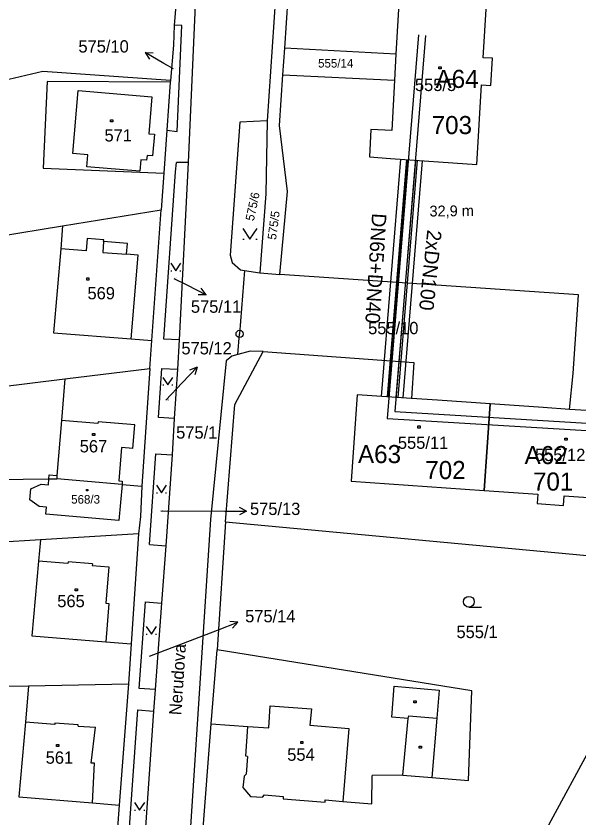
# Model space of a CAD drawing. Extents: x -468021 to -466942, y -1130484 to -1128584.
# Drawn here: x -467898.5 to -467820.7, y -1128861 to -1128750.2 of the extents above; entities that cross this region are included whole.
import ezdxf

# ---------------------------------------------------------------- set-up
doc = ezdxf.new("R2010")
doc.units = 0
for name, color, linetype in [('21-Označení-odběrného-místa', 7, 'Continuous'), ('22-Odběrná místa-šrafy', 7, 'Continuous'), ('25-Popisná-čísla', 7, 'Continuous'), ('27-delky-vedeni', 7, 'Continuous'), ('28-Topný kanál', 7, 'Continuous'), ('DKM', 7, 'Continuous'), ('TUV_SKUTEČNOST', 7, 'Continuous'), ('UT_PLÁN_předizolované potrubí', 7, 'Continuous'), ('UT_SKUTEČNOST_staré', 7, 'Continuous')]:
    doc.layers.add(name, color=color, linetype=linetype)

msp = doc.modelspace()

# ---------------------------------------------------------------- linework, layer by layer
at = {"layer": '22-Odběrná místa-šrafy'}
for p, q in [((-467832.99, -1128803.82), (-467833.81, -1128815.78)), ((-467825.67, -1128804.33), (-467832.99, -1128803.82)), ((-467822.05, -1128804.58), (-467825.67, -1128804.33)), ((-467814.56, -1128805.09), (-467822.05, -1128804.58)), ((-467833.81, -1128815.78), (-467826.42, -1128816.29)), ((-467826.42, -1128816.29), (-467826.51, -1128817.61)), ((-467822.89, -1128817.86), (-467822.8, -1128816.53)), ((-467822.8, -1128816.53), (-467815.38, -1128817.04)), ((-467826.51, -1128817.61), (-467822.89, -1128817.86))]:
    msp.add_line(p, q, dxfattribs=at)
for points in [[(-467846.19, -1128759.1), (-467846.57, -1128766.07), (-467849.46, -1128765.91), (-467849.68, -1128769.71), (-467846.78, -1128769.91), (-467834.85, -1128770.73), (-467834.19, -1128759.73), (-467832.9, -1128759.81), (-467832.67, -1128756.07), (-467833.97, -1128755.99), (-467833.52, -1128748.54), (-467838.48, -1128748.21), (-467845.57, -1128747.66), (-467846, -1128755.5), (-467846.19, -1128759.1)], [(-467833.81, -1128815.78), (-467832.99, -1128803.82), (-467840.29, -1128803.32), (-467843.88, -1128803.07), (-467851.36, -1128802.56), (-467852.18, -1128814.51), (-467833.81, -1128815.78)]]:
    msp.add_lwpolyline(points, dxfattribs=at)
at = {"layer": '28-Topný kanál'}
for points in [[(-467844.57, -1128770.06), (-467847.24, -1128802.84)], [(-467843.07, -1128770.16), (-467845.74, -1128802.95)]]:
    msp.add_lwpolyline(points, dxfattribs=at)
at = {"layer": 'DKM'}
for p, q in [((-467872.96, -1128732.11), (-467874.7, -1128770.48)), ((-467861.78, -1128734.83), (-467863.77, -1128764.73)), ((-467861.37, -1128754.66), (-467860.32, -1128739.43)), ((-467876.31, -1128747.37), (-467876.61, -1128751.49)), ((-467845.57, -1128747.66), (-467846, -1128755.5)), ((-467833.97, -1128755.99), (-467833.52, -1128748.54)), ((-467876.61, -1128751.49), (-467876.72, -1128754.25)), ((-467875.59, -1128751.53), (-467876.61, -1128751.49)), ((-467876.23, -1128766.21), (-467875.59, -1128751.53)), ((-467876.72, -1128754.25), (-467877.15, -1128759.14)), ((-467861.62, -1128758.36), (-467861.37, -1128754.66)), ((-467846, -1128755.5), (-467861.37, -1128754.66)), ((-467878.05, -1128756.77), (-467880.65, -1128755.28)), ((-467880.65, -1128755.28), (-467880.03, -1128756.21)), ((-467880.65, -1128755.28), (-467879.54, -1128755.34)), ((-467846, -1128755.5), (-467846.19, -1128759.1)), ((-467832.67, -1128756.07), (-467833.97, -1128755.99)), ((-467832.9, -1128759.81), (-467832.67, -1128756.07)), ((-467876.73, -1128757.52), (-467878.05, -1128756.77)), ((-467840.08, -1128757.25), (-467839.78, -1128757.25)), ((-467840.08, -1128757.55), (-467840.08, -1128757.25)), ((-467839.78, -1128757.25), (-467839.78, -1128757.55)), ((-467894.78, -1128757.88), (-467941.16, -1128768.91)), ((-467877.15, -1128759.14), (-467894.78, -1128757.88)), ((-467862.1, -1128765.35), (-467861.62, -1128758.36)), ((-467861.62, -1128758.36), (-467846.19, -1128759.1)), ((-467839.78, -1128757.55), (-467840.08, -1128757.55)), ((-467894.17, -1128759.28), (-467894.72, -1128771.25)), ((-467877.17, -1128759.39), (-467894.17, -1128759.28)), ((-467877.17, -1128759.39), (-467877.64, -1128766)), ((-467877.15, -1128759.14), (-467877.17, -1128759.39)), ((-467846.19, -1128759.1), (-467846.57, -1128766.07)), ((-467890.64, -1128769.23), (-467889.9, -1128760.53)), ((-467889.9, -1128760.53), (-467879.72, -1128761.38)), ((-467834.85, -1128770.73), (-467834.19, -1128759.73)), ((-467834.19, -1128759.73), (-467832.9, -1128759.81)), ((-467879.72, -1128761.38), (-467880.14, -1128766.51)), ((-467885.41, -1128764.57), (-467885.11, -1128764.57)), ((-467885.41, -1128764.87), (-467885.41, -1128764.57)), ((-467885.11, -1128764.87), (-467885.41, -1128764.87)), ((-467885.11, -1128764.57), (-467885.11, -1128764.87)), ((-467867.58, -1128764.9), (-467868.92, -1128783.27)), ((-467863.77, -1128764.73), (-467867.58, -1128764.9)), ((-467863.77, -1128764.73), (-467863.97, -1128774.78)), ((-467877.64, -1128766), (-467878.07, -1128771.93)), ((-467877.64, -1128766), (-467876.23, -1128766.21)), ((-467860.97, -1128774.49), (-467862.1, -1128765.35)), ((-467849.46, -1128765.91), (-467849.68, -1128769.71)), ((-467846.57, -1128766.07), (-467849.46, -1128765.91)), ((-467880.14, -1128766.51), (-467879.36, -1128766.57)), ((-467879.36, -1128766.57), (-467879.6, -1128769.56)), ((-467888.56, -1128769.43), (-467890.64, -1128769.23)), ((-467888.68, -1128771.07), (-467888.56, -1128769.43)), ((-467880.38, -1128769.5), (-467880.43, -1128770.15)), ((-467879.6, -1128769.56), (-467880.38, -1128769.5)), ((-467881.23, -1128770.1), (-467881.37, -1128771.66)), ((-467880.43, -1128770.15), (-467881.23, -1128770.1)), ((-467876.43, -1128771.77), (-467876.32, -1128770.46)), ((-467874.7, -1128770.48), (-467876.32, -1128770.46)), ((-467874.7, -1128770.48), (-467875.96, -1128794.99)), ((-467849.68, -1128769.71), (-467846.78, -1128769.91)), ((-467846.78, -1128769.91), (-467834.85, -1128770.73)), ((-467894.72, -1128771.25), (-467878.07, -1128771.93)), ((-467881.37, -1128771.66), (-467888.68, -1128771.07)), ((-467878.05, -1128794.89), (-467876.43, -1128771.77)), ((-467878.07, -1128771.93), (-467878.43, -1128776.99)), ((-467863.97, -1128774.78), (-467864.82, -1128785.74)), ((-467862.03, -1128785.93), (-467860.97, -1128774.49)), ((-467892.04, -1128779.23), (-467878.43, -1128776.99)), ((-467879.71, -1128795.05), (-467878.43, -1128776.99)), ((-467946.49, -1128788.18), (-467892.04, -1128779.23)), ((-467892.04, -1128779.23), (-467892.3, -1128782.39)), ((-467867.16, -1128779.57), (-467866.16, -1128781.07)), ((-467866.16, -1128781.07), (-467865.16, -1128779.57)), ((-467888.63, -1128780.98), (-467888.8, -1128782.68)), ((-467886.36, -1128781.16), (-467888.63, -1128780.98)), ((-467886.38, -1128781.41), (-467886.36, -1128781.16)), ((-467883.08, -1128781.68), (-467886.38, -1128781.41)), ((-467883.21, -1128783.16), (-467883.08, -1128781.68)), ((-467867.16, -1128781.07), (-467866.96, -1128781.07)), ((-467865.36, -1128781.07), (-467865.16, -1128781.07)), ((-467892.3, -1128782.39), (-467893.27, -1128794.01)), ((-467888.8, -1128782.68), (-467892.3, -1128782.39)), ((-467881.6, -1128783.29), (-467883.21, -1128783.16)), ((-467882.55, -1128794.83), (-467881.6, -1128783.29)), ((-467868.92, -1128783.27), (-467868.62, -1128784.3)), ((-467877.09, -1128784.39), (-467876.39, -1128785.44)), ((-467876.39, -1128785.44), (-467875.69, -1128784.39)), ((-467868.62, -1128784.3), (-467867.46, -1128785.31)), ((-467877.09, -1128785.44), (-467876.95, -1128785.44)), ((-467875.83, -1128785.44), (-467875.69, -1128785.44)), ((-467866.94, -1128785.39), (-467867.59, -1128794.16)), ((-467867.46, -1128785.31), (-467866.94, -1128785.39)), ((-467866.94, -1128785.39), (-467864.82, -1128785.74)), ((-467864.82, -1128785.74), (-467862.03, -1128785.93)), ((-467820.79, -1128788.75), (-467862.03, -1128785.93)), ((-467888.7, -1128786.43), (-467888.4, -1128786.43)), ((-467888.7, -1128786.73), (-467888.7, -1128786.43)), ((-467888.4, -1128786.73), (-467888.7, -1128786.73)), ((-467888.4, -1128786.43), (-467888.4, -1128786.73)), ((-467876.67, -1128786.49), (-467874.89, -1128787.39)), ((-467874.89, -1128787.39), (-467872.22, -1128788.75)), ((-467872.22, -1128788.75), (-467872.88, -1128787.85)), ((-467872.22, -1128788.75), (-467873.33, -1128788.74)), ((-467821.54, -1128799.62), (-467820.79, -1128788.75)), ((-467893.27, -1128794.01), (-467882.55, -1128794.83)), ((-467882.55, -1128794.83), (-467879.71, -1128795.05)), ((-467879.98, -1128798.93), (-467879.71, -1128795.05)), ((-467875.96, -1128794.99), (-467878.05, -1128794.89)), ((-467875.96, -1128794.99), (-467876.18, -1128799.05)), ((-467867.82, -1128797.02), (-467867.59, -1128794.16)), ((-467868.66, -1128797.25), (-467869.43, -1128797.87)), ((-467867.82, -1128797.02), (-467868.66, -1128797.25)), ((-467868.26, -1128803.91), (-467864.32, -1128796.61)), ((-467866.13, -1128796.56), (-467867.82, -1128797.02)), ((-467864.32, -1128796.61), (-467866.13, -1128796.56)), ((-467864.32, -1128796.61), (-467843.55, -1128798.12)), ((-467869.43, -1128797.87), (-467871.61, -1128819.82)), ((-467843.55, -1128798.12), (-467843.88, -1128803.07)), ((-467891.74, -1128800.38), (-467879.98, -1128798.93)), ((-467879.98, -1128798.93), (-467881.1, -1128815.18)), ((-467878.81, -1128805.7), (-467878.34, -1128798.93)), ((-467878.34, -1128798.93), (-467876.18, -1128799.05)), ((-467876.18, -1128799.05), (-467876.62, -1128805.85)), ((-467875.51, -1128800.94), (-467873.44, -1128798.77)), ((-467873.44, -1128798.77), (-467874.49, -1128799.15)), ((-467873.44, -1128798.77), (-467873.77, -1128799.83)), ((-467951.08, -1128807.69), (-467891.74, -1128800.38)), ((-467891.74, -1128800.38), (-467892.2, -1128806.13)), ((-467878.2, -1128800.16), (-467877.5, -1128801.21)), ((-467877.5, -1128801.21), (-467876.8, -1128800.16)), ((-467822.05, -1128804.58), (-467821.54, -1128799.62)), ((-467878.2, -1128801.21), (-467878.06, -1128801.21)), ((-467877.77, -1128803.32), (-467875.51, -1128800.94)), ((-467876.94, -1128801.21), (-467876.8, -1128801.21)), ((-467851.36, -1128802.56), (-467852.18, -1128814.51)), ((-467843.88, -1128803.07), (-467851.36, -1128802.56)), ((-467869.52, -1128820.11), (-467868.26, -1128803.91)), ((-467840.29, -1128803.32), (-467843.88, -1128803.07)), ((-467832.99, -1128803.82), (-467840.29, -1128803.32)), ((-467832.99, -1128803.82), (-467833.81, -1128815.78)), ((-467825.67, -1128804.33), (-467832.99, -1128803.82)), ((-467822.05, -1128804.58), (-467825.67, -1128804.33)), ((-467814.56, -1128805.09), (-467822.05, -1128804.58)), ((-467892.2, -1128806.13), (-467892.81, -1128813.71)), ((-467887.15, -1128806.55), (-467892.2, -1128806.13)), ((-467876.62, -1128805.85), (-467878.81, -1128805.7)), ((-467876.62, -1128805.85), (-467876.91, -1128810.86)), ((-467887.13, -1128806.29), (-467887.15, -1128806.55)), ((-467882.08, -1128806.71), (-467887.13, -1128806.29)), ((-467882.35, -1128809.97), (-467882.08, -1128806.71)), ((-467842.98, -1128806.88), (-467842.68, -1128806.88)), ((-467842.98, -1128807.18), (-467842.98, -1128806.88)), ((-467842.68, -1128807.18), (-467842.98, -1128807.18)), ((-467842.68, -1128806.88), (-467842.68, -1128807.18)), ((-467887.9, -1128807.91), (-467887.6, -1128807.91)), ((-467887.9, -1128808.21), (-467887.9, -1128807.91)), ((-467887.6, -1128808.21), (-467887.9, -1128808.21)), ((-467887.6, -1128807.91), (-467887.6, -1128808.21)), ((-467822.67, -1128808.56), (-467822.37, -1128808.56)), ((-467822.67, -1128808.86), (-467822.67, -1128808.56)), ((-467822.37, -1128808.86), (-467822.67, -1128808.86)), ((-467822.37, -1128808.56), (-467822.37, -1128808.86)), ((-467883.89, -1128809.84), (-467884.26, -1128814.46)), ((-467882.35, -1128809.97), (-467883.89, -1128809.84)), ((-467880.04, -1128823.27), (-467879.16, -1128810.73)), ((-467879.16, -1128810.73), (-467876.91, -1128810.86)), ((-467876.91, -1128810.86), (-467877.8, -1128823.43)), ((-467893.92, -1128814.2), (-467893.87, -1128813.61)), ((-467893.87, -1128813.61), (-467892.81, -1128813.71)), ((-467892.81, -1128813.71), (-467892.85, -1128814.19)), ((-467911.65, -1128814.39), (-467893.92, -1128814.2)), ((-467896.41, -1128815.58), (-467894.99, -1128814.92)), ((-467894.99, -1128814.92), (-467894, -1128815.01)), ((-467894, -1128815.01), (-467893.92, -1128814.2)), ((-467893.92, -1128814.2), (-467892.85, -1128814.19)), ((-467883.83, -1128814.95), (-467892.85, -1128814.19)), ((-467883.83, -1128814.95), (-467884.28, -1128819.92)), ((-467884.26, -1128814.46), (-467883.79, -1128814.5)), ((-467883.79, -1128814.5), (-467883.83, -1128814.95)), ((-467883.83, -1128814.95), (-467881.1, -1128815.18)), ((-467879.08, -1128815.08), (-467878.38, -1128816.13)), ((-467878.38, -1128816.13), (-467877.68, -1128815.08)), ((-467852.18, -1128814.51), (-467833.81, -1128815.78)), ((-467896.54, -1128817.07), (-467896.41, -1128815.58)), ((-467888.74, -1128815.64), (-467888.53, -1128815.64)), ((-467888.74, -1128815.85), (-467888.74, -1128815.64)), ((-467888.53, -1128815.85), (-467888.74, -1128815.85)), ((-467888.53, -1128815.64), (-467888.53, -1128815.85)), ((-467881.1, -1128815.18), (-467881.26, -1128819.37)), ((-467879.08, -1128816.13), (-467878.94, -1128816.13)), ((-467877.82, -1128816.13), (-467877.68, -1128816.13)), ((-467833.81, -1128815.78), (-467826.42, -1128816.29)), ((-467895.26, -1128817.99), (-467896.54, -1128817.07)), ((-467826.42, -1128816.29), (-467826.51, -1128817.61)), ((-467822.89, -1128817.86), (-467822.8, -1128816.53)), ((-467822.8, -1128816.53), (-467815.38, -1128817.04)), ((-467894.27, -1128818.08), (-467895.26, -1128817.99)), ((-467894.35, -1128819.05), (-467894.27, -1128818.08)), ((-467866.63, -1128818.65), (-467867.63, -1128818.15)), ((-467826.51, -1128817.61), (-467822.89, -1128817.86)), ((-467884.28, -1128819.92), (-467894.35, -1128819.05)), ((-467881.26, -1128819.37), (-467881.55, -1128821.8)), ((-467878.49, -1128818.62), (-467869.63, -1128818.64)), ((-467869.63, -1128818.64), (-467866.63, -1128818.65)), ((-467866.63, -1128818.65), (-467867.63, -1128819.15)), ((-467871.61, -1128819.82), (-467875.02, -1128871.82)), ((-467869.52, -1128820.11), (-467870.7, -1128837.79)), ((-467869.52, -1128820.11), (-467805.95, -1128826.04)), ((-467895.09, -1128822.62), (-467908.08, -1128823.41)), ((-467895.09, -1128822.62), (-467895.35, -1128825.55)), ((-467881.55, -1128821.8), (-467895.09, -1128822.62)), ((-467881.55, -1128821.8), (-467882.55, -1128836.99)), ((-467880.04, -1128823.27), (-467877.8, -1128823.43)), ((-467877.8, -1128823.43), (-467878.39, -1128831.34)), ((-467895.35, -1128825.55), (-467896.28, -1128835.89)), ((-467891.3, -1128825.88), (-467895.35, -1128825.55)), ((-467891.28, -1128825.66), (-467891.3, -1128825.88)), ((-467887.91, -1128825.94), (-467891.28, -1128825.66)), ((-467887.91, -1128825.94), (-467887.93, -1128826.16)), ((-467887.93, -1128826.16), (-467885.64, -1128826.34)), ((-467885.64, -1128826.34), (-467886.05, -1128831.36)), ((-467890.3, -1128829.36), (-467890, -1128829.36)), ((-467890.3, -1128829.66), (-467890.3, -1128829.36)), ((-467890, -1128829.36), (-467890, -1128829.66)), ((-467890, -1128829.66), (-467890.3, -1128829.66)), ((-467885.63, -1128831.39), (-467886.06, -1128836.71)), ((-467886.05, -1128831.36), (-467885.63, -1128831.39)), ((-467881.44, -1128843.15), (-467880.6, -1128831.18)), ((-467880.6, -1128831.18), (-467878.39, -1128831.34)), ((-467878.39, -1128831.34), (-467879.27, -1128843.31)), ((-467835.94, -1128831.92), (-467834.19, -1128831.92)), ((-467867.83, -1128834.01), (-467868.94, -1128833.9)), ((-467880.48, -1128834.59), (-467879.78, -1128835.64)), ((-467879.78, -1128835.64), (-467879.08, -1128834.59)), ((-467870.63, -1128835.08), (-467867.83, -1128834.01)), ((-467867.83, -1128834.01), (-467868.58, -1128834.83)), ((-467896.28, -1128835.89), (-467886.06, -1128836.71)), ((-467880.48, -1128835.64), (-467880.34, -1128835.64)), ((-467880.03, -1128838.68), (-467870.63, -1128835.08)), ((-467879.22, -1128835.64), (-467879.08, -1128835.64)), ((-467886.06, -1128836.71), (-467882.55, -1128836.99)), ((-467882.55, -1128836.99), (-467882.92, -1128842.52)), ((-467871.5, -1128848.04), (-467870.7, -1128837.79)), ((-467835.53, -1128843.49), (-467870.7, -1128837.79)), ((-467955.51, -1128843.83), (-467896.74, -1128842.77)), ((-467896.74, -1128842.77), (-467897.18, -1128847.79)), ((-467896.74, -1128842.77), (-467882.92, -1128842.52)), ((-467882.92, -1128842.52), (-467884.21, -1128859.27)), ((-467879.27, -1128843.31), (-467881.44, -1128843.15)), ((-467879.27, -1128843.31), (-467879.48, -1128846.27)), ((-467846.59, -1128847.1), (-467846.27, -1128842.85)), ((-467846.27, -1128842.85), (-467840.03, -1128843.37)), ((-467840.03, -1128843.37), (-467840.35, -1128847.24)), ((-467836.01, -1128855.87), (-467835.53, -1128843.49)), ((-467843.52, -1128844.85), (-467843.22, -1128844.85)), ((-467843.52, -1128845.15), (-467843.52, -1128844.85)), ((-467843.22, -1128844.85), (-467843.22, -1128845.15)), ((-467883.65, -1128874.69), (-467881.65, -1128846.12)), ((-467881.65, -1128846.12), (-467879.48, -1128846.27)), ((-467863.58, -1128848.59), (-467863.39, -1128845.56)), ((-467863.39, -1128845.56), (-467857.69, -1128845.95)), ((-467857.69, -1128845.95), (-467857.89, -1128848.22)), ((-467843.22, -1128845.15), (-467843.52, -1128845.15)), ((-467816.07, -1128845.59), (-467827.12, -1128866.01)), ((-467879.48, -1128846.27), (-467881.48, -1128874.84)), ((-467844.31, -1128847.28), (-467846.59, -1128847.1)), ((-467844.31, -1128847.28), (-467844.24, -1128846.95)), ((-467844.24, -1128846.95), (-467840.35, -1128847.24)), ((-467840.35, -1128847.24), (-467841.03, -1128855.47)), ((-467897.18, -1128847.79), (-467898.09, -1128858.1)), ((-467893.13, -1128848.15), (-467897.18, -1128847.79)), ((-467893.11, -1128847.95), (-467893.13, -1128848.15)), ((-467889.87, -1128848.17), (-467893.11, -1128847.95)), ((-467889.89, -1128848.37), (-467889.87, -1128848.17)), ((-467873.39, -1128872.1), (-467871.5, -1128848.04)), ((-467871.5, -1128848.04), (-467866.45, -1128848.39)), ((-467857.89, -1128848.22), (-467852.51, -1128848.66)), ((-467845.05, -1128855.15), (-467844.31, -1128847.28)), ((-467889.89, -1128848.37), (-467887.51, -1128848.49)), ((-467888.07, -1128853.45), (-467887.51, -1128848.49)), ((-467866.74, -1128852.51), (-467866.45, -1128848.39)), ((-467866.45, -1128848.39), (-467863.58, -1128848.59)), ((-467852.51, -1128848.66), (-467853.35, -1128858.76)), ((-467859.15, -1128850.47), (-467858.85, -1128850.47)), ((-467859.15, -1128850.77), (-467859.15, -1128850.47)), ((-467858.85, -1128850.47), (-467858.85, -1128850.77)), ((-467892.87, -1128850.88), (-467892.57, -1128850.88)), ((-467892.87, -1128851.18), (-467892.87, -1128850.88)), ((-467892.57, -1128851.18), (-467892.87, -1128851.18)), ((-467892.57, -1128850.88), (-467892.57, -1128851.18)), ((-467858.85, -1128850.77), (-467859.15, -1128850.77)), ((-467842.79, -1128851.11), (-467842.49, -1128851.11)), ((-467842.79, -1128851.41), (-467842.79, -1128851.11)), ((-467842.49, -1128851.41), (-467842.79, -1128851.41)), ((-467842.49, -1128851.11), (-467842.49, -1128851.41)), ((-467866.49, -1128852.53), (-467866.74, -1128852.51)), ((-467866.49, -1128852.53), (-467866.67, -1128854.99)), ((-467887.62, -1128853.48), (-467888.07, -1128853.45)), ((-467887.91, -1128858.96), (-467887.62, -1128853.48)), ((-467866.67, -1128854.99), (-467866.98, -1128855.25)), ((-467866.98, -1128855.25), (-467867.15, -1128856.85)), ((-467849.35, -1128859.09), (-467849.29, -1128855.19)), ((-467845.05, -1128855.15), (-467849.29, -1128855.19)), ((-467845.05, -1128855.15), (-467841.03, -1128855.47)), ((-467841.03, -1128855.47), (-467836.01, -1128855.87)), ((-467867.15, -1128856.85), (-467866.07, -1128858.06)), ((-467898.09, -1128858.1), (-467887.91, -1128858.96)), ((-467866.07, -1128858.06), (-467864.44, -1128858.17)), ((-467864.44, -1128858.17), (-467864.18, -1128857.86)), ((-467864.18, -1128857.86), (-467861.56, -1128858.08)), ((-467861.56, -1128858.08), (-467861.58, -1128858.38)), ((-467887.91, -1128858.96), (-467884.21, -1128859.27)), ((-467884.21, -1128859.27), (-467884.91, -1128868.36)), ((-467882.1, -1128858.92), (-467881.4, -1128859.97)), ((-467881.4, -1128859.97), (-467880.7, -1128858.92)), ((-467861.58, -1128858.38), (-467855.78, -1128858.86)), ((-467855.78, -1128858.86), (-467855.76, -1128858.56)), ((-467855.76, -1128858.56), (-467853.35, -1128858.76)), ((-467853.35, -1128858.76), (-467849.35, -1128859.09)), ((-467882.1, -1128859.97), (-467881.96, -1128859.97)), ((-467880.84, -1128859.97), (-467880.7, -1128859.97))]:
    msp.add_line(p, q, dxfattribs=at)
msp.add_lwpolyline([(-467886.38, -1128781.41), (-467886.5, -1128782.89), (-467883.21, -1128783.16)], dxfattribs=at)
for centre, radius in [((-467867.59, -1128794.16), 0.5), ((-467867.59, -1128794.16), 0.01), ((-467835.94, -1128831.17), 0.75)]:
    msp.add_circle(centre, radius, dxfattribs=at)
at = {"layer": 'TUV_SKUTEČNOST'}
for points in [[(-467847.98, -1128802.79), (-467845.31, -1128770.01)], [(-467846.99, -1128802.86), (-467844.32, -1128770.08)]]:
    msp.add_lwpolyline(points, dxfattribs=at)
at = {"layer": 'UT_PLÁN_předizolované potrubí'}
for p, q in [((-467842.91, -1128752.83), (-467847.23, -1128805.83)), ((-467841.92, -1128752.91), (-467846.15, -1128804.89)), ((-467846.15, -1128804.89), (-467814.7, -1128806.78)), ((-467847.23, -1128805.83), (-467814.73, -1128807.78))]:
    msp.add_line(p, q, dxfattribs=at)
at = {"layer": 'UT_SKUTEČNOST_staré'}
for points in [[(-467845.99, -1128802.93), (-467843.26, -1128770.15)], [(-467844.99, -1128802.99), (-467842.32, -1128770.22)]]:
    msp.add_lwpolyline(points, dxfattribs=at)

# ---------------------------------------------------------------- texts
at = {"layer": '21-Označení-odběrného-místa'}
for s, p in [('A64', (-467840.54, -1128760.17)), ('A63', (-467851.25, -1128812.01)), ('A62', (-467828.25, -1128812.15))]:
    msp.add_text(s, height=2.5, dxfattribs=at).set_placement(p)
at = {"layer": '25-Popisná-čísla'}
for s, p in [('703', (-467841.08, -1128766.55)), ('702', (-467841.96, -1128814.22)), ('701', (-467827.09, -1128815.81))]:
    msp.add_text(s, height=2.5, dxfattribs=at).set_placement(p)
at = {"layer": '27-delky-vedeni'}
msp.add_text('32,9 m', height=1.5, rotation=0.6082, dxfattribs=at).set_placement((-467841.37, -1128777.94))
at = {"layer": 'DKM'}
for s, height, p in [('575/10', 1.7, (-467889.85, -1128755.28)), ('555/14', 1.19, (-467856.76, -1128757.35)), ('575/10', 0.1, (-467876.73, -1128757.52)), ('555/5', 1.7, (-467843.39, -1128760.6)), ('571', 1.7, (-467886.25, -1128767.57)), ('575/11', 0.1, (-467876.67, -1128786.49)), ('569', 1.7, (-467888.6, -1128789.38)), ('575/11', 1.7, (-467874.32, -1128791.24)), ('555/10', 1.7, (-467849.85, -1128794.2)), ('575/12', 1.7, (-467875.63, -1128796.99)), ('575/12', 0.1, (-467877.77, -1128803.32)), ('575/1', 1.7, (-467876.36, -1128808.63)), ('555/11', 1.7, (-467845.74, -1128810.04)), ('567', 1.7, (-467889.67, -1128810.53)), ('555/12', 1.7, (-467826.81, -1128811.72)), ('568/3', 1.19, (-467890.85, -1128817.61)), ('575/13', 1.7, (-467866.16, -1128819.18)), ('575/13', 0.1, (-467878.49, -1128818.62)), ('565', 1.7, (-467892.77, -1128831.92)), ('575/14', 1.7, (-467866.83, -1128834.01)), ('555/1', 1.7, (-467837.65, -1128836.19)), ('575/14', 0.1, (-467880.03, -1128838.68)), ('554', 1.7, (-467861.02, -1128853.14)), ('561', 1.7, (-467894.37, -1128853.55))]:
    msp.add_text(s, height=height, dxfattribs=at).set_placement(p)
for s, height, rotation, p in [('575/6', 1.19, 77.981, (-467865.64, -1128778.62)), ('575/5', 1.19, 82.4514, (-467862.57, -1128781.2)), ('Nerudova', 1.7, 86.1866, (-467875.65, -1128846.88))]:
    msp.add_text(s, height=height, rotation=rotation, dxfattribs=at).set_placement(p)
at = {"layer": 'TUV_SKUTEČNOST'}
msp.add_text('DN65+DN40', height=2, rotation=266.4477, dxfattribs=at).set_placement((-467849.3, -1128777.44))
at = {"layer": 'UT_SKUTEČNOST_staré'}
msp.add_text('2xDN100', height=2, rotation=264.0508, dxfattribs=at).set_placement((-467841.67, -1128779.72))

doc.saveas('drawing.dxf')
